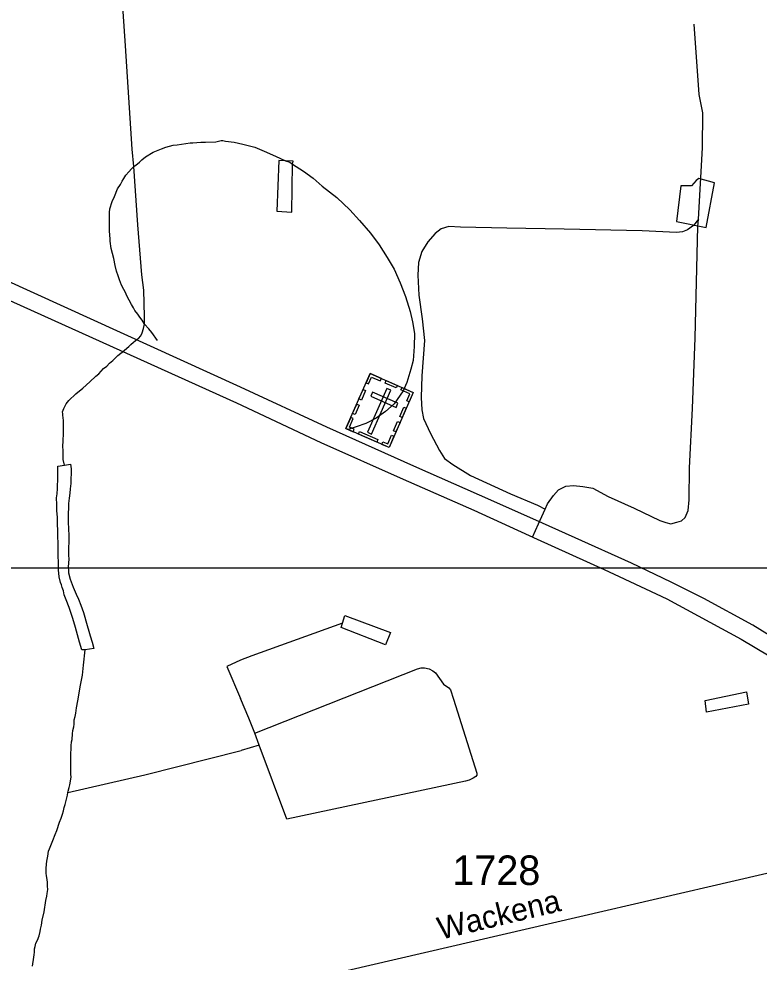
# Model space of a CAD drawing. Extents: x 2206922 to 2357709, y 510027 to 673830.
# Drawn here: x 2334705 to 2337837, y 573629 to 577622 of the extents above; entities that cross this region are included whole.
import ezdxf

# ---------------------------------------------------------------- set-up
doc = ezdxf.new("R2010")
doc.units = 0
for name, color, linetype in [('Exist Cultural Cemetery CELL', 7, 'Continuous'), ('Exist Hydrographic Misc Water Feature', 7, 'Continuous'), ('Exist Road Non-System Type 51', 7, 'Continuous'), ('Exist Road Primary US Divided Attributed', 7, 'Continuous'), ('Exist Road Secondary Type 51 Attributed', 7, 'Continuous'), ('Exist Road Secondary Type 51 Label', 7, 'Continuous'), ('Exist Road Secondary Type 51 Number Label', 7, 'Continuous'), ('Map Preparation Inset Cut Line', 7, 'Continuous')]:
    doc.layers.add(name, color=color, linetype=linetype)

msp = doc.modelspace()

# ---------------------------------------------------------------- linework, layer by layer
at = {"layer": 'Exist Cultural Cemetery CELL'}
for points in [[(2336191.4, 576120.6), (2336373.7, 576040.6), (2336271.2, 575807.4), (2336089, 575887.5)], [(2336174, 576081), (2336184.4, 576076.4), (2336197.3, 576105.9), (2336234.4, 576089.6), (2336238.9, 576099.8), (2336191.4, 576120.6)], [(2336259.2, 576090.8), (2336306.6, 576070), (2336302.1, 576059.5), (2336254.6, 576080.4)], [(2336144.1, 576013.1), (2336161.5, 576052.8), (2336172, 576048.2), (2336154.5, 576008.5)], [(2336279.4, 576050), (2336262.3, 576057.5), (2336180.7, 575871.8), (2336197.8, 575864.3)], [(2336356.3, 576000.8), (2336345.9, 576005.4), (2336358.8, 576034.9), (2336321.7, 576051.2), (2336326.2, 576061.4), (2336373.7, 576040.5)], [(2336201.4, 576041.9), (2336193.9, 576024.8), (2336301.7, 575977.5), (2336309.2, 575994.6)], [(2336117.1, 575951.6), (2336134.5, 575991.2), (2336144.9, 575986.6), (2336127.5, 575947)], [(2336316.4, 575938.5), (2336333.9, 575978.2), (2336344.3, 575973.6), (2336326.9, 575933.9)], [(2336119.3, 575874.3), (2336123.9, 575884.8), (2336103.7, 575893.6), (2336120, 575930.6), (2336109.8, 575935.1), (2336088.9, 575887.6)], [(2336289.9, 575878.2), (2336307.3, 575917.8), (2336317.7, 575913.2), (2336300.3, 575873.6)], [(2336146.2, 575874.9), (2336223.9, 575840.8), (2336219.3, 575830.4), (2336141.6, 575864.5)], [(2336240.9, 575820.8), (2336245.5, 575831.3), (2336265.7, 575822.4), (2336281.9, 575859.4), (2336292.1, 575855), (2336271.2, 575807.4)]]:
    msp.add_lwpolyline(points, close=True, dxfattribs=at)
at = {"layer": 'Exist Hydrographic Misc Water Feature'}
for q in [(2335703, 574597.9), (2335645.8, 574525.4)]:
    msp.add_line((2335721.4, 574548.1), q, dxfattribs=at)
for points in [[(2335192.2, 576997.2), (2335185.2, 577070.8), (2335156.9, 577508.2), (2335128.2, 577923.7)], [(2335192.2, 576997.2), (2335200, 577002.9), (2335216, 577015.1), (2335225.8, 577025.4), (2335241.8, 577037.6), (2335273.2, 577058), (2335309.1, 577072), (2335327.1, 577078.2), (2335358.7, 577086.9), (2335374.9, 577088.9), (2335430.7, 577097.6), (2335440.9, 577097.7), (2335474.7, 577099.8), (2335494.8, 577100.1), (2335538.9, 577101.6), (2335560.5, 577106.4), (2335568.7, 577106.4), (2335578.9, 577104.5), (2335616.8, 577100)], [(2335616.8, 577100), (2335652.9, 577092.1), (2335703, 577078.9), (2335742.9, 577061.5), (2335791.3, 577040), (2335833.6, 577020.4)], [(2335833.6, 577020.4), (2335805.7, 577022.1), (2335796.1, 576808.2), (2335860.2, 576803), (2335863.5, 577006.9)], [(2335863.5, 577006.9), (2335865.6, 577018.8), (2335833.6, 577020.4)], [(2335833.6, 577020.4), (2335851.6, 577014.8), (2335863.5, 577006.9)], [(2335863.5, 577006.9), (2335910.1, 576977.6), (2335950.7, 576948), (2335988.4, 576914.3), (2336051.1, 576865.1), (2336106.1, 576813.9), (2336146.5, 576768.4), (2336193.2, 576714.8), (2336229.7, 576665.5), (2336264, 576611.7), (2336292.9, 576562.3), (2336317.7, 576504.6), (2336340.3, 576446.9), (2336361.2, 576383), (2336371.2, 576339.3), (2336378.4, 576289.6), (2336377, 576235.4), (2336373.3, 576175.5), (2336363.8, 576139.2), (2336346.4, 576083.1), (2336330.6, 576046.9), (2336293.5, 575992.5), (2336256.4, 575960), (2336216.4, 575931.5), (2336172.7, 575909.3), (2336132.8, 575894.6), (2336099.1, 575884.2)], [(2335237.1, 576329.8), (2335227.4, 576345.9), (2335217, 576359.6), (2335209.2, 576371.4), (2335196.5, 576387.5), (2335190.3, 576399.3), (2335182.5, 576413), (2335172.3, 576430.8), (2335161.6, 576449), (2335155.9, 576462.9), (2335149.7, 576476.8), (2335139.5, 576494.6), (2335131.3, 576516.5), (2335124.9, 576534.5), (2335119, 576554.4), (2335112.6, 576578.5), (2335106.5, 576608.2), (2335095.6, 576650), (2335091.7, 576680.2), (2335091.3, 576690), (2335089.2, 576723.9), (2335088.8, 576732.1), (2335088.8, 576749.9), (2335088.4, 576769.9), (2335088.6, 576786.1), (2335088.2, 576801.9), (2335090.1, 576817.9), (2335099.7, 576848.1), (2335109.3, 576870.2), (2335123.1, 576902.1), (2335135.2, 576920.2), (2335142.6, 576934.5), (2335148.9, 576946.5), (2335158.3, 576960.5), (2335170.6, 576974.9), (2335182.3, 576986.9), (2335192.2, 576997.2)], [(2335237.1, 576329.8), (2335236.9, 576361.9), (2335233.8, 576473.9), (2335225, 576537.7), (2335208.8, 576749.4), (2335192.2, 576997.2)], [(2337612.4, 576738.2), (2337647.9, 576928.2), (2337581.4, 576945.6), (2337570, 576937.6), (2337550.1, 576915), (2337524, 576914.9), (2337506.2, 576914.7), (2337487.9, 576764.6), (2337612.4, 576738.2)], [(2334897.9, 575732.4), (2334893.4, 575756.6), (2334893.4, 575794.3), (2334890.8, 575812.2), (2334892.6, 575836.2), (2334894.2, 575866.4), (2334894, 575880.2), (2334894.2, 575886.3), (2334894.2, 575896.4), (2334893.8, 575904.2), (2334893.8, 575914.3), (2334893.8, 575922.4), (2334891.6, 575944.2), (2334891.4, 575950.4), (2334889.3, 575958.4), (2334895.1, 575972.5), (2334899.2, 575980.4), (2334905.1, 575992.5), (2334917.2, 576006.5), (2334946.5, 576034.9), (2334976.5, 576059.2), (2335006, 576085.6), (2335031.6, 576109.7), (2335043.5, 576119.7), (2335063.4, 576141.9), (2335077.1, 576152.4), (2335089.2, 576164.3), (2335103.2, 576176.4), (2335124.7, 576196.7), (2335136.6, 576206.7), (2335142.6, 576211.1), (2335170.2, 576235.3), (2335178.4, 576243.4), (2335190.3, 576253.3), (2335197.7, 576259.5), (2335205.9, 576265.6), (2335211.7, 576269.6), (2335221.9, 576279.8), (2335223.3, 576283.7), (2335227.7, 576293.5), (2335233.2, 576311.7), (2335237.1, 576329.8)], [(2335291.8, 576260.4), (2335267.6, 576294), (2335255.5, 576310.1), (2335237.1, 576329.8)], [(2334986.1, 574951.9), (2334972, 574951.6), (2334962.1, 574983.5), (2334945.1, 575045.3), (2334933.2, 575083.2), (2334924.4, 575112.9), (2334918.6, 575130.8), (2334905.9, 575162.7), (2334897.7, 575184.6), (2334893.6, 575200.6), (2334889.1, 575214.7), (2334885.6, 575226.6), (2334881.3, 575236.6), (2334875.2, 575260.6), (2334872.9, 575290.5), (2334872.5, 575318.6), (2334872.1, 575352.3), (2334871.7, 575378.3), (2334870.9, 575454.3), (2334868.6, 575484.2), (2334868.2, 575512.2), (2334865.9, 575540.1), (2334865.5, 575566.2), (2334865.1, 575594.2), (2334867.4, 575612.1), (2334868.8, 575634.2), (2334870.5, 575682.2), (2334870.5, 575690.3), (2334870, 575728.1), (2334897.9, 575732.4)], [(2334897.9, 575732.4), (2334924.2, 575736.6), (2334926, 575716.8), (2334924.6, 575654.6), (2334922.9, 575632.9), (2334921.3, 575614.6), (2334917.6, 575592.8), (2334915.8, 575570.8), (2334915.6, 575552.5), (2334914.1, 575528.9), (2334914.1, 575510.6), (2334914.3, 575486.6), (2334914.7, 575468.7), (2334917.2, 575429), (2334917.4, 575404.7), (2334915.6, 575386.7), (2334915.6, 575368.9), (2334916, 575350.9), (2334916.2, 575336.7), (2334914.5, 575300.9), (2334914.7, 575287.1), (2334914.7, 575276.9), (2334922.7, 575251), (2334935.5, 575217), (2334947.6, 575187.2), (2334957.8, 575165.4), (2334968.1, 575139.6), (2334978.3, 575109.6), (2334994.9, 575054), (2335001.7, 575029.9), (2335007.6, 575009.9), (2335015.6, 574984), (2335022.2, 574956.3), (2334986.1, 574951.9)], [(2336074.9, 575064.3), (2336084.6, 575096.5), (2336277.5, 575024.9), (2336256, 574972.6), (2336069, 575046.1), (2336074.9, 575064.3)], [(2336074.9, 575064.3), (2335690.7, 574925.8), (2335642.9, 574907)], [(2334912.7, 574347.4), (2334914.5, 574353.2), (2334918.4, 574369.2), (2334920.7, 574379.4), (2334924.2, 574395.5), (2334926.2, 574413.5), (2334925.8, 574423.3), (2334925.6, 574427.4), (2334925.4, 574439.5), (2334925.6, 574455.4), (2334925.6, 574465.5), (2334925.4, 574497.5), (2334925, 574515.4), (2334926.4, 574529.4), (2334926.4, 574545.2), (2334928.5, 574561.6), (2334930.5, 574571.4), (2334932.4, 574595.5), (2334933.8, 574609.4), (2334937.7, 574625.5), (2334939.8, 574637.3), (2334939.4, 574655.6), (2334943.5, 574669.6), (2334946.9, 574683.7), (2334949, 574705.7), (2334954.7, 574735.6), (2334966.2, 574801.6), (2334975.2, 574843.6), (2334978.9, 574885.7), (2334986.1, 574951.9)], [(2335642.9, 574907), (2335585.3, 574880), (2335642.9, 574745.3)], [(2335703, 574597.9), (2336391.3, 574870.3), (2336407.1, 574874.4), (2336421.3, 574874.7), (2336441.2, 574870.9), (2336457.1, 574862.8), (2336467.4, 574853.2), (2336502.1, 574805.4), (2336524, 574789.9), (2336532, 574781.8), (2336544.5, 574742.2), (2336633.7, 574455.5), (2336642.5, 574429.4), (2336642.5, 574421.3), (2336638.6, 574415.4), (2336626.5, 574407.5), (2336610.7, 574398.9), (2336594.7, 574394.8), (2335839.1, 574234), (2335721.4, 574548.1)], [(2337783.6, 574773.2), (2337792.2, 574721.2), (2337614.5, 574687.1), (2337607.9, 574737.2), (2337783.6, 574773.2)], [(2335703, 574597.9), (2335677.7, 574661.7), (2335642.9, 574745.3)], [(2334912.7, 574347.4), (2335237.7, 574422.6), (2335645.8, 574525.4)], [(2334762.8, 573612), (2334768.1, 573650.1), (2334770.2, 573660), (2334772.2, 573672.2), (2334771.8, 573682.1), (2334771.6, 573686.1), (2334773.7, 573695.9), (2334777.4, 573710), (2334783.7, 573722.5), (2334791.3, 573740.3), (2334795.2, 573758.4), (2334796.8, 573768.3), (2334801.1, 573786.3), (2334804.4, 573806.5), (2334812.2, 573842.6), (2334819.8, 573890.5), (2334823.5, 573908.6), (2334825.5, 573920.5), (2334827.4, 573936.5), (2334827.2, 573950.7), (2334826.8, 573966.6), (2334824.5, 573978.7), (2334822.5, 573994.4), (2334820.2, 574006.4), (2334820.2, 574026.3), (2334821.9, 574044.3), (2334823.9, 574056.6), (2334827.6, 574078.4), (2334831.3, 574098.5), (2334835.6, 574108.8), (2334841.3, 574122.5), (2334848.9, 574144.9), (2334858.4, 574169), (2334866.6, 574186.8), (2334878, 574221.2), (2334884, 574239), (2334889.7, 574255.1), (2334893.8, 574269.1), (2334897.3, 574283.2), (2334901.4, 574297.2), (2334907.2, 574319.4), (2334910.6, 574335.5), (2334912.7, 574347.4)]]:
    msp.add_lwpolyline(points, dxfattribs=at)
at = {"layer": 'Exist Road Non-System Type 51'}
for p, q in [((2336903.8, 575484.8), (2336931.4, 575546.6)), ((2336878.8, 575428.7), (2336903.8, 575484.8))]:
    msp.add_line(p, q, dxfattribs=at)
for points in [[(2337580.5, 576773.5), (2337596.9, 577075.8), (2337599.2, 577224.6), (2337582.9, 577301.9), (2337561.8, 577599.5)], [(2337580.5, 576773.5), (2337559.4, 576747.8), (2337533.7, 576729), (2337512.6, 576719.7), (2337486.9, 576717.3), (2337341.7, 576724.3), (2337011.5, 576731.4), (2336770.3, 576736.1), (2336573.7, 576740.7), (2336524.5, 576743.1), (2336491.7, 576733.7), (2336465.9, 576712.6), (2336435.5, 576677.5), (2336409.8, 576637.7), (2336395.7, 576590.8), (2336393.4, 576536.9), (2336398, 576452.6), (2336412.1, 576351.8), (2336421.5, 576260.4), (2336409.8, 576110.5), (2336407.4, 576019.1), (2336409.8, 575967.5), (2336416.8, 575930.1), (2336447.2, 575866.8), (2336484.7, 575794.2), (2336505.8, 575761.4), (2336540.9, 575735.6), (2336615.8, 575688.7), (2336785.5, 575611.5), (2336899.9, 575563.1), (2336931.4, 575546.6)], [(2336931.4, 575546.6), (2336941.3, 575569.2), (2336967, 575604.4), (2336988.1, 575627.8), (2337018.5, 575644.2), (2337051.3, 575646.6), (2337091.1, 575641.9), (2337133.3, 575634.8), (2337198.8, 575599.7), (2337308.9, 575550.5), (2337416.6, 575498.9), (2337442.4, 575489.6), (2337463.4, 575484.9), (2337489.2, 575491.9), (2337507.9, 575496.6), (2337524.3, 575510.7), (2337536, 575541.1), (2337540.7, 575585.6), (2337543, 575721.5), (2337554.8, 575972.2), (2337566.5, 576272.1), (2337578.2, 576743.1), (2337580.5, 576773.5)]]:
    msp.add_lwpolyline(points, dxfattribs=at)
at = {"layer": 'Exist Road Primary US Divided Attributed'}
for points in [[(2338984.3, 574325.7), (2338904.6, 574378.2), (2338691.6, 574512.3), (2338147.1, 574847.4), (2337810.4, 575055.4), (2337602.6, 575168.8), (2337465.2, 575237.6), (2337296.8, 575318.3), (2337058.1, 575424.9), (2336879.4, 575505.7), (2336654.4, 575605.4), (2336376.1, 575729.1), (2336008.5, 575894.1), (2335642.7, 576062.6), (2334388.7, 576634.9), (2333514.4, 577025), (2332437.4, 577512.5), (2332026.9, 577696.4)], [(2331961.5, 577657.1), (2332408.2, 577452.3), (2333509.3, 576952.9), (2333541.9, 576937.4), (2334342.4, 576574.7), (2334385.3, 576555.8), (2334435.1, 576533.5), (2335625.5, 575997.2), (2335982.8, 575828.8), (2336331.5, 575674.1), (2336630.4, 575541.8), (2336898.3, 575419.8), (2337181.7, 575290.8), (2337245.3, 575261.6), (2337446.3, 575167.1), (2337760.6, 574996.9), (2338123.1, 574780.4), (2338584, 574492), (2338762.9, 574380.8), (2338931.6, 574272.3)]]:
    msp.add_lwpolyline(points, dxfattribs=at)
at = {"layer": 'Exist Road Secondary Type 51 Attributed'}
msp.add_lwpolyline([(2338931.6, 574272.3), (2338880.2, 574250), (2338820.4, 574227.8), (2338721.7, 574201.4), (2335764.3, 573516)], dxfattribs=at)
at = {"layer": 'Map Preparation Inset Cut Line'}
for p, q in [((2333637.4, 575298.3), (2337050.8, 575298.3)), ((2337050.8, 575298.3), (2337219.3, 575298.3)), ((2337219.3, 575298.3), (2337273.5, 575298.3)), ((2337273.5, 575298.3), (2337324.3, 575298.3)), ((2337324.3, 575298.3), (2337477.1, 575298.3)), ((2337477.1, 575298.3), (2339940, 575298.3))]:
    msp.add_line(p, q, dxfattribs=at)

# ---------------------------------------------------------------- texts
at = {"layer": 'Exist Road Secondary Type 51 Label'}
msp.add_text('Wackena', height=95, rotation=13.4303, dxfattribs=at).set_placement((2336489.1, 573723.8))
at = {"layer": 'Exist Road Secondary Type 51 Number Label'}
msp.add_text('1728', height=125, dxfattribs=at).set_placement((2336539.4, 573955.9))

doc.saveas('drawing.dxf')
